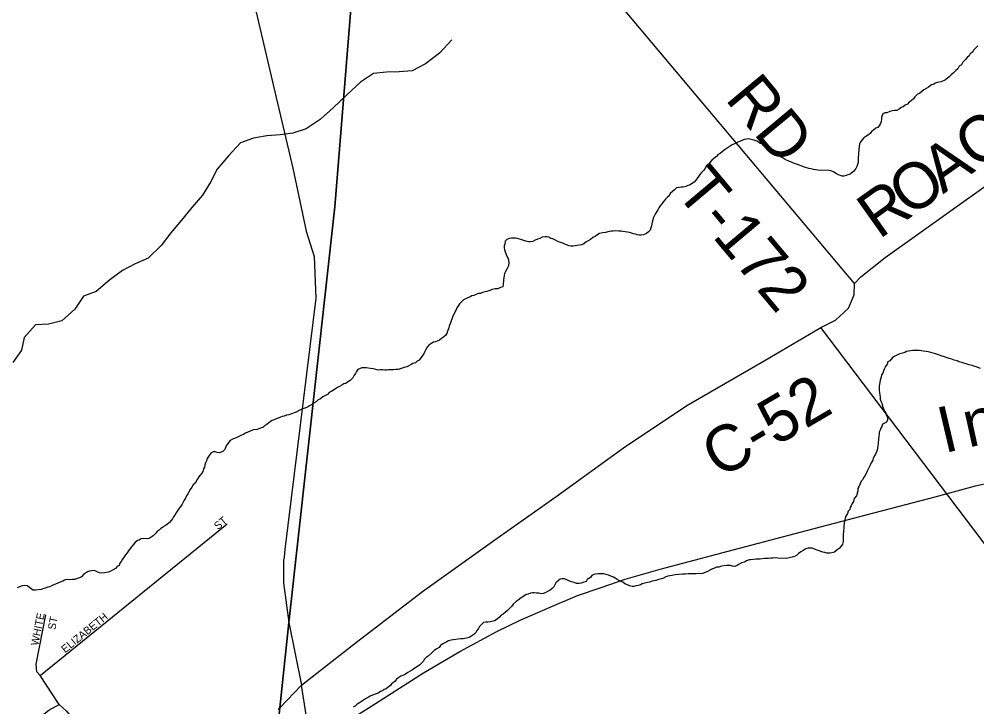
# Model space of a CAD drawing. Extents: x 0 to 1064, y 0 to 440.
# Drawn here: x 276.02 to 294.9, y 60.33 to 73.89 of the extents above; entities that cross this region are included whole.
import ezdxf

# ---------------------------------------------------------------- set-up
doc = ezdxf.new("R2010")
doc.units = 0
for name, color, linetype in [('GM_X_County_Road', 7, 'Continuous'), ('GM_X_County_Road_Text', 7, 'Continuous'), ('GM_X_Minor_River', 7, 'Continuous'), ('GM_X_Rail_Line', 7, 'Continuous'), ('GM_X_Rail_Line_Text', 7, 'Continuous'), ('GM_X_Township', 7, 'Continuous'), ('GM_X_Township_Road', 7, 'Continuous'), ('GM_X_Township_Road_Text', 7, 'Continuous'), ('GM_X_Township_Subdivision', 7, 'Continuous'), ('GM_X_Township_Subdivision_Text', 7, 'Continuous')]:
    doc.layers.add(name, color=color, linetype=linetype)

msp = doc.modelspace()

# ---------------------------------------------------------------- linework, layer by layer
at = {"layer": 'GM_X_County_Road'}
for points in [[(278.078, 88.629), (278.309, 88.17), (278.578, 86.629), (278.884, 83.509), (279.028, 82.045), (279.159, 80.876), (279.553, 79.219), (279.892, 77.375), (280.279, 75.709), (280.691, 74.025), (281.062, 72.451), (281.416, 70.95), (281.678, 69.706), (281.833, 69.205), (281.866, 68.385), (281.259, 63.435)], [(281.583, 60.761), (281.583, 60.761), (282.587, 61.541), (283.97, 62.606), (285.398, 63.625), (286.626, 64.49), (287.933, 65.44), (289.184, 66.27), (290.707, 67.149), (291.825, 67.809), (292.115, 67.952), (292.371, 68.191), (292.484, 68.453), (292.492, 68.676), (292.617, 68.807), (293.098, 69.188), (295.708, 71.048)], [(263.959, 70.214), (264.725, 69.283), (267.836, 65.353), (268.048, 65.073), (268.222, 64.914), (268.472, 64.785), (269.162, 64.626), (271.208, 64.05), (271.526, 63.921), (271.746, 63.731), (275.224, 59.745), (275.368, 59.548), (275.467, 59.503), (275.569, 59.499), (275.762, 59.59), (276.102, 59.876), (276.605, 60.264), (276.808, 60.382), (276.949, 60.245), (277.077, 60.094), (277.624, 59.397), (278.492, 58.275)], [(281.259, 63.435), (281.241, 63.284), (281.233, 63.221), (281.231, 62.777), (281.339, 61.996), (281.583, 60.761)], [(281.124, 60.284), (281.161, 60.312), (281.583, 60.761)]]:
    msp.add_lwpolyline(points, dxfattribs=at)
at = {"layer": 'GM_X_Minor_River'}
for points in [[(284.552, 73.48), (284.305, 73.216), (284.034, 73.008), (283.77, 72.866), (283.514, 72.846), (283.259, 72.844), (283.003, 72.812), (282.751, 72.646), (282.479, 72.395), (282.213, 72.138), (281.954, 71.905), (281.678, 71.721), (281.415, 71.64), (281.165, 71.608), (280.903, 71.588), (280.641, 71.543), (280.384, 71.45), (280.149, 71.193), (279.926, 70.929), (279.794, 70.67), (279.631, 70.417), (279.42, 70.171), (279.222, 69.925), (279.011, 69.673), (278.818, 69.427), (278.559, 69.176), (278.308, 69.065), (278.056, 68.935), (277.804, 68.751), (277.538, 68.518), (277.288, 68.425), (277.113, 68.172), (276.86, 67.94), (276.598, 67.877), (276.342, 67.863), (276.119, 67.611), (276.066, 67.363), (275.892, 67.116)], [(294.922, 73.357), (294.878, 73.315), (294.847, 73.279), (294.816, 73.237), (294.773, 73.201), (294.754, 73.165), (294.711, 73.129), (294.674, 73.081), (294.63, 73.04), (294.599, 72.985), (294.556, 72.956), (294.531, 72.907), (294.488, 72.872), (294.438, 72.824), (294.395, 72.788), (294.358, 72.752), (294.284, 72.693), (294.198, 72.652), (294.162, 72.646), (294.119, 72.635), (294.082, 72.623), (294.046, 72.599), (294.009, 72.588), (293.953, 72.546), (293.904, 72.516), (293.861, 72.493), (293.818, 72.463), (293.781, 72.427), (293.726, 72.398), (293.683, 72.356), (293.652, 72.314), (293.609, 72.278), (293.572, 72.248), (293.534, 72.212), (293.492, 72.189), (293.448, 72.159), (293.412, 72.142), (293.369, 72.112), (293.326, 72.088), (293.283, 72.083), (293.24, 72.077), (293.186, 72.066), (293.13, 72.037), (293.088, 72.037), (293.051, 72.02), (293.025, 71.947), (293.025, 71.905), (293.018, 71.868), (293.005, 71.832), (292.986, 71.796), (292.949, 71.748), (292.912, 71.736), (292.869, 71.701), (292.826, 71.671), (292.801, 71.635), (292.764, 71.605), (292.715, 71.575), (292.678, 71.546), (292.635, 71.498), (292.604, 71.456), (292.591, 71.419), (292.584, 71.377), (292.577, 71.328), (292.577, 71.292), (292.57, 71.256), (292.569, 71.213), (292.563, 71.171), (292.561, 71.098), (292.561, 71.061), (292.548, 71.019), (292.535, 70.983), (292.516, 70.941), (292.479, 70.893), (292.405, 70.833), (292.362, 70.815), (292.325, 70.804)], [(292.325, 70.804), (292.283, 70.792), (292.246, 70.793), (292.174, 70.818), (292.125, 70.844), (292.077, 70.875), (292.041, 70.893), (291.999, 70.906), (291.768, 70.91), (291.719, 70.917), (291.683, 70.923), (291.635, 70.936), (291.592, 70.943), (291.507, 70.969), (291.417, 71.001), (291.368, 71.02), (291.326, 71.032), (291.29, 71.045), (291.248, 71.064), (291.211, 71.083), (291.127, 71.121), (291.085, 71.146), (291.031, 71.171), (290.976, 71.208), (290.928, 71.239), (290.892, 71.264), (290.838, 71.295), (290.802, 71.326), (290.754, 71.358), (290.712, 71.383), (290.67, 71.426), (290.634, 71.438), (290.598, 71.463), (290.562, 71.482), (290.513, 71.501), (290.477, 71.508), (290.435, 71.521), (290.398, 71.527), (290.362, 71.522), (290.319, 71.516), (290.27, 71.493), (290.227, 71.475), (290.19, 71.464), (290.123, 71.428), (290.08, 71.411), (290.037, 71.381), (289.982, 71.346), (289.939, 71.316), (289.889, 71.28), (289.84, 71.238), (289.803, 71.221), (289.772, 71.179), (289.717, 71.137), (289.68, 71.107), (289.643, 71.065), (289.612, 71.029), (289.568, 70.988), (289.549, 70.945), (289.512, 70.903), (289.475, 70.862), (289.444, 70.826), (289.413, 70.784), (289.363, 70.711), (289.332, 70.675), (289.24, 70.616), (289.203, 70.605), (289.167, 70.587), (289.112, 70.576), (289.075, 70.576), (289.039, 70.571), (288.984, 70.559), (288.941, 70.524), (288.903, 70.488), (288.854, 70.452), (288.835, 70.404), (288.798, 70.374), (288.767, 70.338), (288.73, 70.296), (288.693, 70.248), (288.656, 70.206), (288.631, 70.164), (288.612, 70.128), (288.562, 70.044), (288.543, 70.001), (288.524, 69.965), (288.517, 69.929), (288.504, 69.887), (288.491, 69.814), (288.478, 69.772), (288.459, 69.729), (288.428, 69.693), (288.391, 69.664), (288.33, 69.634), (288.281, 69.629), (288.245, 69.629), (288.208, 69.636), (288.172, 69.649), (288.136, 69.655), (288.093, 69.668), (288.057, 69.681), (288.015, 69.688)], [(288.015, 69.688), (287.966, 69.695), (287.924, 69.701), (287.887, 69.708), (287.845, 69.709), (287.784, 69.716), (287.735, 69.71), (287.699, 69.705), (287.656, 69.7), (287.583, 69.683), (287.522, 69.677), (287.461, 69.66), (287.412, 69.631), (287.375, 69.601), (287.332, 69.583), (287.283, 69.541), (287.24, 69.518), (287.191, 69.488), (287.154, 69.458), (287.105, 69.441), (287.068, 69.429), (287.019, 69.424), (286.946, 69.413), (286.897, 69.414), (286.861, 69.421), (286.813, 69.44), (286.777, 69.452), (286.74, 69.471), (286.698, 69.484), (286.656, 69.497), (286.583, 69.534), (286.541, 69.553), (286.505, 69.566), (286.463, 69.591), (286.426, 69.598), (286.39, 69.598), (286.335, 69.587), (286.286, 69.563), (286.237, 69.552), (286.194, 69.528), (286.145, 69.505), (286.096, 69.494), (286.06, 69.5), (286.011, 69.507), (285.969, 69.526), (285.933, 69.539), (285.848, 69.564), (285.812, 69.571), (285.727, 69.572), (285.678, 69.561), (285.635, 69.543), (285.604, 69.507), (285.597, 69.453), (285.584, 69.417), (285.584, 69.38), (285.589, 69.344), (285.601, 69.301), (285.618, 69.264), (285.63, 69.228), (285.653, 69.185), (285.665, 69.142), (285.676, 69.069), (285.663, 69.014), (285.638, 68.96), (285.612, 68.912), (285.587, 68.87), (285.581, 68.833), (285.567, 68.749), (285.565, 68.651), (285.559, 68.609), (285.51, 68.598), (285.455, 68.574), (285.406, 68.569), (285.345, 68.558), (285.302, 68.54), (285.241, 68.517), (285.198, 68.511), (285.156, 68.5), (285.113, 68.482), (285.07, 68.477), (284.984, 68.442), (284.948, 68.43), (284.911, 68.413), (284.868, 68.395), (284.782, 68.354), (284.702, 68.276), (284.683, 68.24), (284.646, 68.198), (284.633, 68.156), (284.57, 68.035), (284.557, 67.993), (284.532, 67.921), (284.519, 67.878), (284.5, 67.836), (284.493, 67.8), (284.468, 67.739), (284.449, 67.691), (284.43, 67.655), (284.387, 67.619), (284.344, 67.595), (284.307, 67.56)], [(284.307, 67.56), (284.264, 67.542), (284.227, 67.524), (284.191, 67.519), (284.154, 67.501), (284.099, 67.46), (284.061, 67.424), (284.036, 67.375), (284.017, 67.333), (283.998, 67.291), (283.961, 67.237), (283.905, 67.165), (283.868, 67.147), (283.831, 67.111), (283.782, 67.1), (283.746, 67.082), (283.703, 67.053), (283.66, 67.035), (283.611, 67.018), (283.568, 67.006), (283.531, 66.995), (283.489, 66.983), (283.446, 66.978), (283.397, 66.973), (283.3, 66.974), (283.264, 66.969), (283.227, 66.969), (283.185, 66.976), (283.136, 66.977), (283.099, 66.971), (283.051, 66.978), (283.002, 66.991), (282.948, 66.998), (282.863, 67.011), (282.778, 67.013), (282.741, 67.001), (282.698, 66.984), (282.673, 66.942), (282.654, 66.905), (282.623, 66.869), (282.598, 66.815), (282.543, 66.767), (282.494, 66.732), (282.457, 66.702), (282.42, 66.696), (282.383, 66.673), (282.334, 66.649), (282.297, 66.625), (282.254, 66.602), (282.187, 66.554), (282.131, 66.525), (282.1, 66.489), (282.058, 66.471), (282.008, 66.442), (281.959, 66.406), (281.916, 66.382), (281.879, 66.353), (281.836, 66.323), (281.799, 66.293), (281.744, 66.264), (281.707, 66.24), (281.67, 66.228), (281.615, 66.205), (281.542, 66.17), (281.499, 66.146), (281.444, 66.129), (281.407, 66.111), (281.334, 66.088), (281.291, 66.083), (281.242, 66.059), (281.205, 66.054), (281.169, 66.042), (281.126, 66.024), (281.089, 66.007), (281.046, 65.989), (281.01, 65.978), (280.973, 65.954), (280.936, 65.924), (280.899, 65.9), (280.862, 65.877), (280.825, 65.841), (280.788, 65.829), (280.745, 65.812), (280.709, 65.8), (280.636, 65.789), (280.574, 65.766), (280.526, 65.748), (280.483, 65.725), (280.446, 65.707), (280.391, 65.678), (280.335, 65.654), (280.299, 65.637), (280.262, 65.619), (280.225, 65.607), (280.182, 65.584), (280.151, 65.548), (280.101, 65.476), (280.076, 65.403), (280.033, 65.367), (279.996, 65.35), (279.959, 65.338)], [(294.979, 67), (294.888, 67.032), (294.846, 67.045), (294.81, 67.058), (294.749, 67.071), (294.695, 67.09), (294.646, 67.103), (294.61, 67.116), (294.55, 67.135), (294.513, 67.154), (294.459, 67.167), (294.392, 67.192), (294.356, 67.199), (294.247, 67.237), (294.211, 67.244), (294.151, 67.269), (294.09, 67.288), (294.042, 67.301), (293.999, 67.314), (293.945, 67.327), (293.902, 67.334), (293.848, 67.341), (293.811, 67.347), (293.763, 67.354), (293.635, 67.356), (293.593, 67.351), (293.556, 67.345), (293.519, 67.334), (293.483, 67.316), (293.44, 67.304), (293.385, 67.287), (293.336, 67.27), (293.25, 67.222), (293.188, 67.151), (293.151, 67.133), (293.138, 67.084), (293.101, 67.043), (293.076, 66.988), (293.063, 66.952), (293.05, 66.91), (293.025, 66.874), (293.019, 66.831), (292.999, 66.771), (292.992, 66.728), (292.986, 66.692), (292.979, 66.65), (292.978, 66.571), (292.983, 66.522), (292.988, 66.485), (292.994, 66.437), (292.999, 66.394), (293.011, 66.357), (293.028, 66.315), (293.045, 66.26), (293.069, 66.192), (293.092, 66.156), (293.11, 66.119), (293.121, 66.076), (293.139, 66.039), (293.144, 65.991), (293.119, 65.942), (293.045, 65.901), (293.033, 65.859), (293.008, 65.823), (292.995, 65.786), (292.976, 65.744), (292.975, 65.708), (292.969, 65.665), (292.962, 65.611), (292.96, 65.526), (292.953, 65.477), (292.946, 65.435), (292.94, 65.392), (292.927, 65.356), (292.902, 65.314), (292.883, 65.278), (292.858, 65.236), (292.851, 65.193), (292.82, 65.139), (292.801, 65.097), (292.769, 65.031)], [(279.959, 65.338), (279.923, 65.345), (279.881, 65.358), (279.844, 65.358), (279.801, 65.329), (279.751, 65.269), (279.726, 65.226), (279.714, 65.184), (279.695, 65.142), (279.682, 65.1), (279.675, 65.057), (279.656, 65.021), (279.637, 64.973), (279.618, 64.937), (279.587, 64.901), (279.562, 64.864), (279.531, 64.81), (279.487, 64.744), (279.45, 64.708), (279.425, 64.66), (279.388, 64.618), (279.363, 64.57), (279.344, 64.528), (279.319, 64.492), (279.3, 64.443), (279.275, 64.407), (279.25, 64.365), (279.231, 64.329), (279.206, 64.287), (279.175, 64.245), (279.113, 64.155), (279.088, 64.113), (279.063, 64.076), (279.044, 64.04), (279.019, 64.004), (278.982, 63.968), (278.926, 63.921), (278.883, 63.891), (278.846, 63.867), (278.81, 63.85), (278.779, 63.814), (278.742, 63.79), (278.705, 63.748), (278.661, 63.706), (278.624, 63.676), (278.581, 63.653), (278.545, 63.647), (278.472, 63.648), (278.423, 63.643), (278.386, 63.619), (278.35, 63.608), (278.3, 63.566), (278.263, 63.518), (278.226, 63.482), (278.176, 63.41), (278.151, 63.368), (278.114, 63.326), (278.089, 63.29), (278.058, 63.242), (278.033, 63.2), (278.002, 63.164), (277.989, 63.115), (277.952, 63.098), (277.915, 63.056), (277.86, 63.026), (277.81, 62.997), (277.774, 62.985), (277.701, 62.974), (277.64, 62.969), (277.603, 62.976), (277.567, 62.988), (277.531, 63.007), (277.495, 63.02), (277.446, 63.015), (277.403, 63.009), (277.367, 62.992), (277.324, 62.968), (277.287, 62.944), (277.249, 62.896), (277.207, 62.873), (277.164, 62.861), (277.115, 62.844), (277.072, 62.844), (277.024, 62.839), (276.951, 62.84), (276.914, 62.829), (276.877, 62.811), (276.841, 62.799), (276.767, 62.764), (276.712, 62.741), (276.669, 62.723), (276.62, 62.7), (276.583, 62.688), (276.534, 62.671), (276.486, 62.659), (276.449, 62.648), (276.339, 62.631), (276.297, 62.632), (276.261, 62.651), (276.225, 62.682), (276.177, 62.719)], [(292.769, 65.031), (292.744, 64.976), (292.7, 64.892), (292.675, 64.856), (292.656, 64.814), (292.625, 64.778), (292.594, 64.717), (292.575, 64.669), (292.556, 64.633), (292.555, 64.59), (292.529, 64.494), (292.486, 64.44), (292.473, 64.379), (292.442, 64.343), (292.423, 64.295), (292.404, 64.259), (292.397, 64.222), (292.366, 64.186), (292.353, 64.144), (292.322, 64.09), (292.309, 64.054), (292.302, 64.011), (292.289, 63.951), (292.282, 63.896), (292.282, 63.86), (292.274, 63.793), (292.267, 63.72), (292.265, 63.592), (292.252, 63.538), (292.221, 63.49), (292.19, 63.454), (292.147, 63.424), (292.097, 63.382), (292.042, 63.365), (292.006, 63.36), (291.945, 63.361), (291.903, 63.373), (291.866, 63.38), (291.776, 63.412), (291.733, 63.425), (291.691, 63.444), (291.655, 63.462), (291.618, 63.463), (291.576, 63.458), (291.533, 63.446), (291.478, 63.411), (291.435, 63.387), (291.386, 63.357), (291.355, 63.321), (291.306, 63.298), (291.263, 63.28), (291.226, 63.275), (291.177, 63.263), (291.141, 63.258), (290.977, 63.261), (290.922, 63.268), (290.879, 63.262), (290.843, 63.263), (290.794, 63.257), (290.752, 63.258), (290.715, 63.253), (290.63, 63.242), (290.545, 63.243), (290.502, 63.238), (290.447, 63.233), (290.411, 63.227), (290.362, 63.21), (290.319, 63.186), (290.264, 63.169), (290.215, 63.145), (290.178, 63.115), (290.129, 63.098), (290.086, 63.105), (290.044, 63.118), (289.965, 63.119), (289.868, 63.108), (289.813, 63.085), (289.77, 63.085), (289.733, 63.068), (289.69, 63.05), (289.654, 63.033), (289.592, 62.997), (289.549, 62.98), (289.494, 62.962), (289.452, 62.957), (289.409, 62.958), (289.36, 62.952), (289.215, 62.955), (289.154, 62.949), (289.099, 62.95), (288.953, 62.934), (288.898, 62.923), (288.849, 62.912), (288.813, 62.906), (288.77, 62.895), (288.709, 62.865), (288.635, 62.842), (288.574, 62.825), (288.501, 62.808), (288.446, 62.791), (288.409, 62.785)], [(288.409, 62.785), (288.354, 62.768), (288.305, 62.756), (288.269, 62.739), (288.226, 62.721), (288.183, 62.716), (288.14, 62.704), (288.104, 62.705), (288.056, 62.718), (288.013, 62.737), (287.965, 62.756), (287.923, 62.793), (287.869, 62.812), (287.814, 62.843), (287.772, 62.868), (287.736, 62.887), (287.688, 62.906), (287.64, 62.931), (287.597, 62.944), (287.543, 62.951), (287.427, 62.953), (287.385, 62.947), (287.348, 62.942), (287.311, 62.924), (287.286, 62.882), (287.219, 62.841), (287.2, 62.804), (287.151, 62.793), (287.102, 62.77), (287.059, 62.764), (287.011, 62.765), (286.962, 62.784), (286.908, 62.797), (286.86, 62.816), (286.817, 62.835), (286.769, 62.854), (286.726, 62.854), (286.69, 62.849), (286.647, 62.819), (286.604, 62.777), (286.579, 62.735), (286.56, 62.699), (286.529, 62.663), (286.492, 62.633), (286.437, 62.604), (286.388, 62.58), (286.351, 62.569), (286.314, 62.563), (286.266, 62.57), (286.217, 62.571), (286.175, 62.578), (286.138, 62.578), (286.102, 62.573), (286.053, 62.555), (286.016, 62.544), (285.973, 62.514), (285.918, 62.479), (285.856, 62.437), (285.819, 62.407), (285.758, 62.353), (285.733, 62.317), (285.689, 62.269), (285.646, 62.234), (285.609, 62.198), (285.56, 62.162), (285.523, 62.138), (285.492, 62.103), (285.449, 62.067), (285.406, 62.037), (285.363, 62.02), (285.314, 62.008), (285.265, 62.003), (285.223, 62.004), (285.174, 61.992), (285.094, 61.914), (285.075, 61.878), (285.05, 61.842), (285.025, 61.8), (284.982, 61.758), (284.926, 61.717), (284.889, 61.699), (284.841, 61.688), (284.773, 61.67), (284.731, 61.671), (284.676, 61.666), (284.579, 61.655), (284.536, 61.644), (284.487, 61.632), (284.45, 61.615), (284.413, 61.591), (284.37, 61.574), (284.327, 61.544), (284.302, 61.502), (284.253, 61.478), (284.204, 61.443), (284.167, 61.413), (284.081, 61.329), (284.044, 61.305), (284.013, 61.269), (283.982, 61.227), (283.951, 61.191)], [(276.177, 62.719), (276.128, 62.726), (276.091, 62.72), (276.055, 62.709), (275.981, 62.679)], [(283.951, 61.191), (283.914, 61.155), (283.821, 61.096), (283.778, 61.06), (283.729, 61.037), (283.68, 61.007), (283.637, 60.978), (283.6, 60.96), (283.545, 60.937), (283.508, 60.913), (283.459, 60.877), (283.434, 60.841), (283.397, 60.811), (283.36, 60.788), (283.341, 60.751), (283.298, 60.722), (283.255, 60.686), (283.219, 60.674), (283.182, 60.645), (283.145, 60.633), (283.096, 60.603), (283.059, 60.592), (283.022, 60.574), (282.943, 60.545), (282.906, 60.521), (282.851, 60.492), (282.789, 60.45), (282.752, 60.427), (282.685, 60.385), (282.642, 60.349), (282.605, 60.326)]]:
    msp.add_lwpolyline(points, dxfattribs=at)
at = {"layer": 'GM_X_Rail_Line'}
msp.add_lwpolyline([(275.789, 55.796), (276.849, 56.472), (277.884, 57.121), (278.91, 57.776), (282.09, 59.792), (283.047, 60.4), (283.994, 61.002), (284.708, 61.425), (285.441, 61.816), (285.898, 62.039), (286.487, 62.3), (287.03, 62.524), (287.498, 62.687), (287.97, 62.846), (288.662, 63.044), (290.222, 63.46), (291.321, 63.751), (292.596, 64.083), (294.079, 64.474), (294.878, 64.688), (295.462, 64.818)], dxfattribs=at)
at = {"layer": 'GM_X_Township'}
for points in [[(287.85, 124.199), (287.517, 120.482), (286.747, 113.278), (286.726, 112.97), (286.639, 111.696), (285.778, 105.953), (284.456, 96.847), (283.14, 81.291), (283.031, 79.941), (282.241, 70.19), (281.339, 61.996), (281.161, 60.312), (280.707, 55.955), (280.132, 50.441), (258.767, 52.625), (251.43, 53.311), (244.064, 54.077), (229.411, 55.772), (220.159, 56.563), (213.925, 57.196), (202.834, 58.322)], [(306.751, 47.903), (284.732, 50.122), (283.428, 50.199), (280.132, 50.441), (280.707, 55.955), (281.161, 60.312), (281.339, 61.996), (282.241, 70.19), (283.031, 79.941), (283.14, 81.291), (286.141, 83.106), (293.813, 89.226), (296.889, 91.689)]]:
    msp.add_lwpolyline(points, dxfattribs=at)
at = {"layer": 'GM_X_Township_Road'}
for points in [[(292.492, 68.676), (284.047, 78.719), (284.042, 78.724)], [(306.751, 47.903), (304.14, 51.206), (304.103, 51.357), (304.067, 51.545), (304.015, 51.712), (303.812, 51.998), (291.825, 67.809)], [(283.343, 53.03), (283.329, 53.631), (283.218, 55.005), (283.223, 55.315), (283.274, 55.472), (283.342, 55.568), (283.537, 55.656), (283.812, 55.749), (284.13, 55.914), (284.296, 56.075), (284.315, 56.117), (284.322, 56.172), (284.175, 56.435), (281.768, 59.597), (281.583, 60.761)]]:
    msp.add_lwpolyline(points, dxfattribs=at)
at = {"layer": 'GM_X_Township_Subdivision'}
for points in [[(276.431, 60.953), (280.123, 63.94)], [(276.808, 60.382), (276.431, 60.953), (276.369, 61.022), (276.354, 61.174), (276.547, 62.147)]]:
    msp.add_lwpolyline(points, dxfattribs=at)

# ---------------------------------------------------------------- texts
at = {"layer": 'GM_X_County_Road_Text'}
for s, height, rotation, p in [('C', 0.909, 35.6415, (294.891, 70.897)), ('A', 0.909, 35.4113, (294.236, 70.431)), ('O', 0.909, 35.4119, (293.584, 69.968)), ('R', 0.909, 35.4147, (292.976, 69.535)), ('C-52', 0.9091, 30.3423, (289.833, 64.816))]:
    msp.add_text(s, height=height, rotation=rotation, dxfattribs=at).set_placement(p)
at = {"layer": 'GM_X_Rail_Line_Text'}
for s, rotation, p in [('I', 13.2913, (294.257, 65.328)), ('n', 12.4192, (294.733, 65.44))]:
    msp.add_text(s, height=0.906, rotation=rotation, dxfattribs=at).set_placement(p)
at = {"layer": 'GM_X_Township_Road_Text'}
for s, rotation, p in [('RD', 309.7425, (289.922, 72.31)), ('T-172', 310.0221, (288.935, 70.482))]:
    msp.add_text(s, height=0.9091, rotation=rotation, dxfattribs=at).set_placement(p)
at = {"layer": 'GM_X_Township_Subdivision_Text'}
for s, rotation, p in [('ST', 39.8074, (279.938, 63.812)), ('WHITE', 78.691, (276.395, 61.529)), ('ELIZABETH', 39.1297, (276.925, 61.386)), ('ST', 79.3746, (276.731, 61.841))]:
    msp.add_text(s, height=0.1515, rotation=rotation, dxfattribs=at).set_placement(p)

doc.saveas('drawing.dxf')
